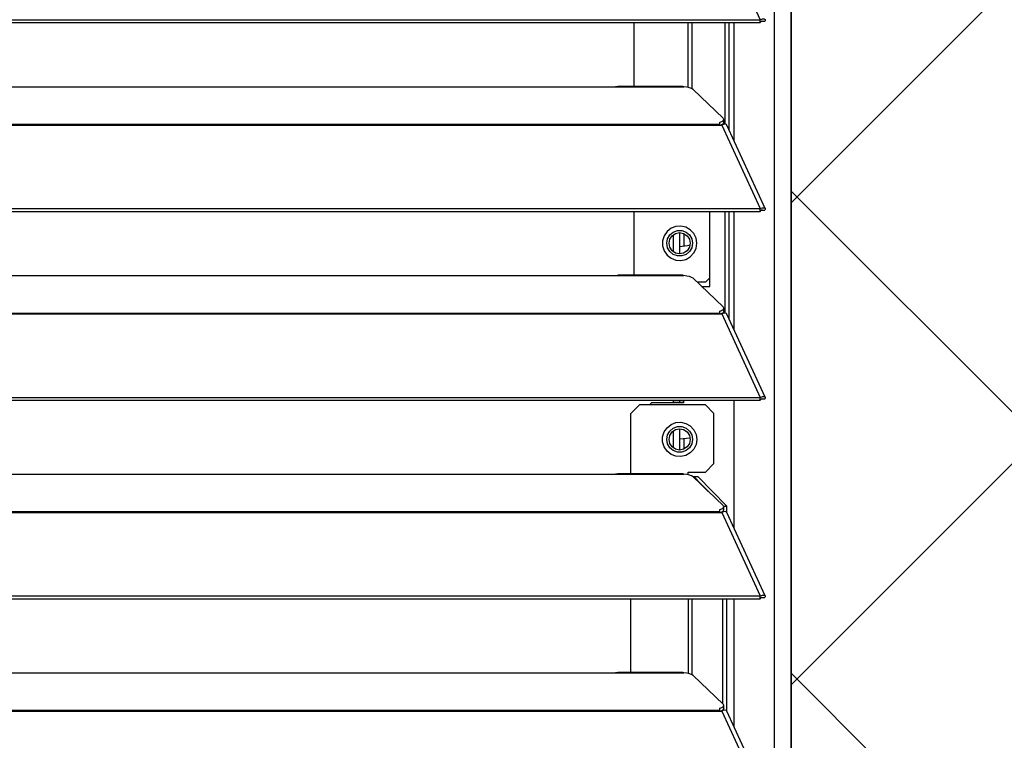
# Model space of a CAD drawing. Header units: millimetres. Extents: x 0 to 39025, y -31299 to 8400.
# Tile 374 of 382: x 16392 to 16622, y 6482 to 6649. Entities that reach past the tile are written whole.
import ezdxf

# ---------------------------------------------------------------- set-up
doc = ezdxf.new("R2010")
doc.units = ezdxf.units.MM
doc.layers.add('ODMIKI funkcionalni', color=253, linetype='Continuous')
doc.layers.add('ODMIKI varnostni', color=252, linetype='Continuous')

# ---------------------------------------------------------------- blocks, each defined once
blk = doc.blocks.new('*U59')
at = {"lineweight": 25}
for points in [[(1146.1, 17.6), (1146.1, 17.6), (1146.1, 1243.27), (1146.1, 1243.27)], [(1150, 17.6), (1150, 17.6), (1150, 1242.58), (1150, 1242.58)], [(1133.89, 656.46), (1133.89, 656.46), (1142.81, 637.04), (1142.81, 637.04)], [(7.21, 637.03), (7.21, 637.03), (1142.79, 637.03), (1142.79, 637.03)], [(7.21, 636.38), (7.21, 636.38), (1142.79, 636.38), (1142.79, 636.38)], [(1113.49, 621.5), (1113.49, 621.5), (1113.49, 636.38), (1113.49, 636.38)], [(1126.04, 621.27), (1126.04, 621.27), (1126.04, 636.38), (1126.04, 636.38)], [(1126.99, 620.91), (1126.99, 620.91), (1126.99, 636.38), (1126.99, 636.38)], [(1134.67, 612.7), (1134.67, 612.7), (1134.67, 636.38), (1134.67, 636.38)], [(1135.61, 611.26), (1135.61, 611.26), (1135.61, 636.38), (1135.61, 636.38)], [(1136.71, 608.87), (1136.71, 608.87), (1136.71, 636.38), (1136.71, 636.38)], [(1142.81, 637.04), (1142.81, 637.04), (1142.79, 637.03), (1142.79, 637.03)], [(1142.79, 636.38), (1142.79, 636.38), (1142.79, 637.03), (1142.79, 637.03)], [(1142.81, 636.39), (1142.81, 636.39), (1142.79, 636.38), (1142.79, 636.38)], [(1142.81, 636.39), (1142.81, 636.39), (1142.81, 637.04), (1142.81, 637.04)], [(1143.19, 636.69), (1143.19, 636.69), (1143.13, 636.67), (1143.13, 636.67)], [(1143.13, 636.67), (1143.13, 636.67), (1143.89, 636.67), (1143.89, 636.67)], [(840, 621.43), (840, 621.43), (1108, 621.43), (1108, 621.43)], [(1108, 621.43), (1108, 621.43), (1125, 621.43), (1125, 621.43)], [(1124.76, 621.5), (1124.76, 621.5), (1109.66, 621.5), (1109.66, 621.5)], [(1127.16, 620.8), (1127.16, 620.8), (1134.16, 614.12), (1134.16, 614.12)], [(16.21, 612.71), (16.21, 612.71), (1133.33, 612.71), (1133.33, 612.71)], [(16.21, 612.49), (16.21, 612.49), (1133.33, 612.49), (1133.33, 612.49)], [(1133.33, 613.14), (1133.33, 613.14), (1133.33, 612.71), (1133.33, 612.71)], [(1133.33, 612.49), (1133.33, 612.49), (1133.89, 612.49), (1133.89, 612.49)], [(1133.81, 612.49), (1133.81, 612.49), (1133.77, 612.53), (1133.77, 612.53)], [(1133.89, 612.5), (1133.89, 612.5), (1133.89, 612.49), (1133.89, 612.49)], [(1133.89, 612.49), (1133.89, 612.49), (1133.89, 612.5), (1133.89, 612.5)], [(1133.89, 612.49), (1133.89, 612.49), (1142.81, 593.07), (1142.81, 593.07)], [(1134.39, 612.67), (1134.39, 612.67), (1134.22, 612.84), (1134.22, 612.84)], [(1134.3, 613.06), (1134.3, 613.06), (1134.3, 613.83), (1134.3, 613.83)], [(1143.96, 593.09), (1143.96, 593.09), (1135.06, 612.48), (1135.06, 612.48)], [(7.21, 593.07), (7.21, 593.07), (1142.79, 593.07), (1142.79, 593.07)], [(7.21, 592.41), (7.21, 592.41), (1142.79, 592.41), (1142.79, 592.41)], [(1113.49, 577.53), (1113.49, 577.53), (1113.49, 592.41), (1113.49, 592.41)], [(1131.04, 574.94), (1131.04, 574.94), (1131.04, 592.41), (1131.04, 592.41)], [(1134.67, 568.72), (1134.67, 568.72), (1134.67, 592.41), (1134.67, 592.41)], [(1135.61, 567.29), (1135.61, 567.29), (1135.61, 592.41), (1135.61, 592.41)], [(1136.71, 564.9), (1136.71, 564.9), (1136.71, 592.41), (1136.71, 592.41)], [(1142.81, 593.07), (1142.81, 593.07), (1142.79, 593.07), (1142.79, 593.07)], [(1142.79, 592.41), (1142.79, 592.41), (1142.79, 593.07), (1142.79, 593.07)], [(1142.81, 592.41), (1142.81, 592.41), (1142.79, 592.41), (1142.79, 592.41)], [(1142.81, 592.41), (1142.81, 592.41), (1142.81, 593.07), (1142.81, 593.07)], [(1143.19, 592.72), (1143.19, 592.72), (1143.13, 592.7), (1143.13, 592.7)], [(1143.13, 592.7), (1143.13, 592.7), (1143.89, 592.69), (1143.89, 592.69)], [(1122.5, 586.91), (1122.5, 586.91), (1122.5, 583.06), (1122.5, 583.06)], [(1124, 587.46), (1124, 587.46), (1124, 582.51), (1124, 582.51)], [(1125, 587.26), (1125, 587.26), (1125, 584.24), (1125, 584.24)], [(840, 577.45), (840, 577.45), (1108, 577.45), (1108, 577.45)], [(1108, 577.45), (1108, 577.45), (1125, 577.45), (1125, 577.45)], [(1124.76, 577.53), (1124.76, 577.53), (1109.66, 577.53), (1109.66, 577.53)], [(1127.16, 576.83), (1127.16, 576.83), (1134.16, 570.15), (1134.16, 570.15)], [(1130.04, 575.94), (1130.04, 575.94), (1128.09, 575.94), (1128.09, 575.94)], [(1130.04, 575.94), (1130.04, 575.94), (1131.04, 576.95), (1131.04, 576.95)], [(1129.14, 574.94), (1129.14, 574.94), (1131.04, 574.94), (1131.04, 574.94)], [(16.21, 568.74), (16.21, 568.74), (1133.33, 568.74), (1133.33, 568.74)], [(16.21, 568.52), (16.21, 568.52), (1133.33, 568.52), (1133.33, 568.52)], [(1133.33, 569.17), (1133.33, 569.17), (1133.33, 568.74), (1133.33, 568.74)], [(1133.33, 568.52), (1133.33, 568.52), (1133.89, 568.52), (1133.89, 568.52)], [(1133.81, 568.52), (1133.81, 568.52), (1133.77, 568.56), (1133.77, 568.56)], [(1133.89, 568.52), (1133.89, 568.52), (1142.81, 549.09), (1142.81, 549.09)], [(1133.89, 568.52), (1133.89, 568.52), (1133.89, 568.52), (1133.89, 568.52)], [(1133.89, 568.52), (1133.89, 568.52), (1133.89, 568.52), (1133.89, 568.52)], [(1134.39, 568.69), (1134.39, 568.69), (1134.22, 568.86), (1134.22, 568.86)], [(1134.3, 569.09), (1134.3, 569.09), (1134.3, 569.85), (1134.3, 569.85)], [(1143.96, 549.11), (1143.96, 549.11), (1135.06, 568.5), (1135.06, 568.5)], [(7.21, 549.09), (7.21, 549.09), (1142.79, 549.09), (1142.79, 549.09)], [(7.21, 548.44), (7.21, 548.44), (1142.79, 548.44), (1142.79, 548.44)], [(1122.5, 548.44), (1122.5, 548.44), (1122.5, 548.35), (1122.5, 548.35)], [(1122.5, 548.35), (1122.5, 548.35), (1122.5, 547.85), (1122.5, 547.85)], [(1124, 548.35), (1124, 548.35), (1124, 547.85), (1124, 547.85)], [(1125, 548.44), (1125, 548.44), (1125, 548.35), (1125, 548.35)], [(1125, 547.85), (1125, 547.85), (1125, 548.35), (1125, 548.35)], [(1136.71, 518.67), (1136.71, 518.67), (1136.71, 548.44), (1136.71, 548.44)], [(1142.81, 549.09), (1142.81, 549.09), (1142.79, 549.09), (1142.79, 549.09)], [(1142.79, 548.44), (1142.79, 548.44), (1142.79, 549.09), (1142.79, 549.09)], [(1142.81, 548.44), (1142.81, 548.44), (1142.79, 548.44), (1142.79, 548.44)], [(1142.81, 548.44), (1142.81, 548.44), (1142.81, 549.09), (1142.81, 549.09)], [(1143.19, 548.74), (1143.19, 548.74), (1143.13, 548.72), (1143.13, 548.72)], [(1143.13, 548.72), (1143.13, 548.72), (1143.89, 548.72), (1143.89, 548.72)], [(1114.69, 547.35), (1114.69, 547.35), (1112.69, 545.34), (1112.69, 545.34)], [(1130.04, 547.35), (1130.04, 547.35), (1114.69, 547.35), (1114.69, 547.35)], [(1117.5, 547.85), (1117.5, 547.85), (1117, 547.35), (1117, 547.35)], [(1125, 547.85), (1125, 547.85), (1117.5, 547.85), (1117.5, 547.85)], [(1132.04, 545.34), (1132.04, 545.34), (1130.04, 547.35), (1130.04, 547.35)], [(1112.69, 531.29), (1112.69, 531.29), (1112.69, 545.34), (1112.69, 545.34)], [(1132.04, 533.67), (1132.04, 533.67), (1132.04, 545.34), (1132.04, 545.34)], [(1122.5, 541.23), (1122.5, 541.23), (1122.5, 537.37), (1122.5, 537.37)], [(1124, 541.78), (1124, 541.78), (1124, 536.84), (1124, 536.84)], [(1124, 539.45), (1124, 539.45), (1126.48, 539.65), (1126.48, 539.65)], [(1125, 539.49), (1125, 539.49), (1125, 537.03), (1125, 537.03)], [(1130.04, 531.67), (1130.04, 531.67), (1132.04, 533.67), (1132.04, 533.67)], [(840, 531.21), (840, 531.21), (1108, 531.21), (1108, 531.21)], [(1108, 531.21), (1108, 531.21), (1125, 531.21), (1125, 531.21)], [(1124.76, 531.29), (1124.76, 531.29), (1109.66, 531.29), (1109.66, 531.29)], [(1126.04, 531.67), (1126.04, 531.67), (1130.04, 531.67), (1130.04, 531.67)], [(1126.04, 531.06), (1126.04, 531.06), (1126.04, 531.67), (1126.04, 531.67)], [(1127.16, 530.6), (1127.16, 530.6), (1134.16, 523.91), (1134.16, 523.91)], [(1130.72, 527.2), (1130.72, 527.2), (1127.34, 530.66), (1127.34, 530.66)], [(1127.34, 530.66), (1127.34, 530.66), (1128.29, 530.66), (1128.29, 530.66)], [(1135.03, 523.75), (1135.03, 523.75), (1128.29, 530.66), (1128.29, 530.66)], [(1133.33, 522.94), (1133.33, 522.94), (1133.33, 522.5), (1133.33, 522.5)], [(1134.27, 523.75), (1134.27, 523.75), (1135.03, 523.75), (1135.03, 523.75)], [(1134.3, 522.86), (1134.3, 522.86), (1134.3, 523.62), (1134.3, 523.62)], [(1135.03, 522.26), (1135.03, 522.26), (1135.03, 523.75), (1135.03, 523.75)], [(184.7, 522.5), (184.7, 522.5), (1133.33, 522.5), (1133.33, 522.5)], [(184.7, 522.28), (184.7, 522.28), (1133.33, 522.28), (1133.33, 522.28)], [(1133.33, 522.28), (1133.33, 522.28), (1133.89, 522.28), (1133.89, 522.28)], [(1133.81, 522.28), (1133.81, 522.28), (1133.77, 522.33), (1133.77, 522.33)], [(1133.89, 522.28), (1133.89, 522.28), (1142.81, 502.86), (1142.81, 502.86)], [(1133.89, 522.28), (1133.89, 522.28), (1133.89, 522.28), (1133.89, 522.28)], [(1133.89, 522.28), (1133.89, 522.28), (1133.89, 522.28), (1133.89, 522.28)], [(1134.39, 522.45), (1134.39, 522.45), (1134.22, 522.63), (1134.22, 522.63)], [(1143.96, 502.88), (1143.96, 502.88), (1135.06, 522.27), (1135.06, 522.27)], [(184.7, 502.85), (184.7, 502.85), (1142.79, 502.85), (1142.79, 502.85)], [(184.7, 502.2), (184.7, 502.2), (1142.79, 502.2), (1142.79, 502.2)], [(1112.69, 485.06), (1112.69, 485.06), (1112.69, 502.2), (1112.69, 502.2)], [(1126.04, 502.2), (1126.04, 502.2), (1126.04, 484.83), (1126.04, 484.83)], [(1126.98, 484.48), (1126.98, 484.48), (1126.98, 502.2), (1126.98, 502.2)], [(1134.08, 477.75), (1134.08, 477.75), (1134.08, 502.2), (1134.08, 502.2)], [(1135.03, 476.03), (1135.03, 476.03), (1135.03, 502.2), (1135.03, 502.2)], [(1136.71, 472.43), (1136.71, 472.43), (1136.71, 502.2), (1136.71, 502.2)], [(1142.81, 502.86), (1142.81, 502.86), (1142.79, 502.85), (1142.79, 502.85)], [(1142.79, 502.2), (1142.79, 502.2), (1142.79, 502.85), (1142.79, 502.85)], [(1142.81, 502.2), (1142.81, 502.2), (1142.79, 502.2), (1142.79, 502.2)], [(1142.81, 502.2), (1142.81, 502.2), (1142.81, 502.86), (1142.81, 502.86)], [(1143.19, 502.51), (1143.19, 502.51), (1143.13, 502.49), (1143.13, 502.49)], [(1143.13, 502.49), (1143.13, 502.49), (1143.89, 502.48), (1143.89, 502.48)], [(840, 484.97), (840, 484.97), (1108, 484.97), (1108, 484.97)], [(1108, 484.97), (1108, 484.97), (1125, 484.97), (1125, 484.97)], [(1124.76, 485.06), (1124.76, 485.06), (1109.66, 485.06), (1109.66, 485.06)], [(1127.16, 484.36), (1127.16, 484.36), (1134.16, 477.67), (1134.16, 477.67)], [(1134.3, 476.62), (1134.3, 476.62), (1134.3, 477.39), (1134.3, 477.39)], [(184.7, 476.27), (184.7, 476.27), (1133.33, 476.27), (1133.33, 476.27)], [(184.7, 476.05), (184.7, 476.05), (1133.33, 476.05), (1133.33, 476.05)], [(1133.33, 476.7), (1133.33, 476.7), (1133.33, 476.27), (1133.33, 476.27)], [(1133.33, 476.05), (1133.33, 476.05), (1133.89, 476.05), (1133.89, 476.05)], [(1133.81, 476.05), (1133.81, 476.05), (1133.77, 476.09), (1133.77, 476.09)], [(1133.89, 476.05), (1133.89, 476.05), (1142.81, 456.62), (1142.81, 456.62)], [(1133.89, 476.05), (1133.89, 476.05), (1133.89, 476.05), (1133.89, 476.05)], [(1133.89, 476.05), (1133.89, 476.05), (1133.89, 476.05), (1133.89, 476.05)], [(1134.39, 476.22), (1134.39, 476.22), (1134.22, 476.39), (1134.22, 476.39)], [(1143.96, 456.64), (1143.96, 456.64), (1135.06, 476.03), (1135.06, 476.03)]]:
    blk.add_open_spline(points, degree=3, dxfattribs=at)
for points, knots in [([(1142.81, 637.04), (1142.81, 637.04), (1143.3, 637.25), (1143.3, 637.25), (1143.3, 637.25), (1143.71, 637.25), (1143.71, 637.25), (1143.71, 637.25), (1143.95, 637.08), (1143.95, 637.08), (1143.95, 637.08), (1143.97, 636.81), (1143.97, 636.81), (1143.97, 636.81), (1143.89, 636.67), (1143.89, 636.67)], [0, 0, 0, 0, 1, 1, 1, 2, 2, 2, 3, 3, 3, 4, 4, 4, 5, 5, 5, 5]), ([(1142.81, 636.39), (1142.81, 636.39), (1143.06, 636.64), (1143.06, 636.64), (1143.06, 636.64), (1143.22, 636.72), (1143.22, 636.72), (1143.22, 636.72), (1143.21, 636.71), (1143.21, 636.71)], [0, 0, 0, 0, 1, 1, 1, 2, 2, 2, 3, 3, 3, 3]), ([(1108, 621.43), (1108, 621.43), (1109.12, 621.47), (1109.12, 621.47), (1109.12, 621.47), (1109.66, 621.47), (1109.66, 621.47)], [0, 0, 0, 0, 1, 1, 1, 2, 2, 2, 2]), ([(1124.76, 621.47), (1124.76, 621.47), (1124.88, 621.48), (1124.88, 621.48), (1124.88, 621.48), (1124.96, 621.45), (1124.96, 621.45), (1124.96, 621.45), (1125, 621.43), (1125, 621.43)], [0, 0, 0, 0, 1, 1, 1, 2, 2, 2, 3, 3, 3, 3]), ([(1127.16, 620.8), (1127.16, 620.8), (1126.84, 621.02), (1126.84, 621.02), (1126.84, 621.02), (1126.34, 621.2), (1126.34, 621.2), (1126.34, 621.2), (1125.71, 621.34), (1125.71, 621.34), (1125.71, 621.34), (1125, 621.43), (1125, 621.43)], [0, 0, 0, 0, 1, 1, 1, 2, 2, 2, 3, 3, 3, 4, 4, 4, 4]), ([(1133.33, 613.14), (1133.33, 613.14), (1133.63, 613.24), (1133.63, 613.24), (1133.63, 613.24), (1133.88, 613.35), (1133.88, 613.35), (1133.88, 613.35), (1134.07, 613.47), (1134.07, 613.47), (1134.07, 613.47), (1134.21, 613.6), (1134.21, 613.6), (1134.21, 613.6), (1134.29, 613.72), (1134.29, 613.72), (1134.29, 613.72), (1134.3, 613.86), (1134.3, 613.86), (1134.3, 613.86), (1134.26, 613.99), (1134.26, 613.99), (1134.26, 613.99), (1134.16, 614.12), (1134.16, 614.12)], [0, 0, 0, 0, 1, 1, 1, 2, 2, 2, 3, 3, 3, 4, 4, 4, 5, 5, 5, 6, 6, 6, 7, 7, 7, 8, 8, 8, 8]), ([(1133.33, 612.71), (1133.33, 612.71), (1133.33, 612.7), (1133.33, 612.7), (1133.33, 612.7), (1133.33, 612.67), (1133.33, 612.67), (1133.33, 612.67), (1133.33, 612.65), (1133.33, 612.65), (1133.33, 612.65), (1133.33, 612.62), (1133.33, 612.62), (1133.33, 612.62), (1133.33, 612.59), (1133.33, 612.59), (1133.33, 612.59), (1133.33, 612.56), (1133.33, 612.56), (1133.33, 612.56), (1133.33, 612.53), (1133.33, 612.53), (1133.33, 612.53), (1133.33, 612.49), (1133.33, 612.49)], [0, 0, 0, 0, 1, 1, 1, 2, 2, 2, 3, 3, 3, 4, 4, 4, 5, 5, 5, 6, 6, 6, 7, 7, 7, 8, 8, 8, 8]), ([(1134.3, 613.06), (1134.3, 613.06), (1134.29, 612.96), (1134.29, 612.96), (1134.29, 612.96), (1134.21, 612.83), (1134.21, 612.83), (1134.21, 612.83), (1134.07, 612.7), (1134.07, 612.7), (1134.07, 612.7), (1133.88, 612.58), (1133.88, 612.58), (1133.88, 612.58), (1133.67, 612.49), (1133.67, 612.49)], [0, 0, 0, 0, 1, 1, 1, 2, 2, 2, 3, 3, 3, 4, 4, 4, 5, 5, 5, 5]), ([(1135.04, 612.46), (1135.04, 612.46), (1134.95, 612.61), (1134.95, 612.61), (1134.95, 612.61), (1134.62, 612.7), (1134.62, 612.7), (1134.62, 612.7), (1134.17, 612.62), (1134.17, 612.62), (1134.17, 612.62), (1133.89, 612.5), (1133.89, 612.5)], [0, 0, 0, 0, 1, 1, 1, 2, 2, 2, 3, 3, 3, 4, 4, 4, 4]), ([(1142.81, 593.07), (1142.81, 593.07), (1143.3, 593.27), (1143.3, 593.27), (1143.3, 593.27), (1143.71, 593.27), (1143.71, 593.27), (1143.71, 593.27), (1143.95, 593.12), (1143.95, 593.12), (1143.95, 593.12), (1143.97, 592.84), (1143.97, 592.84), (1143.97, 592.84), (1143.89, 592.69), (1143.89, 592.69)], [0, 0, 0, 0, 1, 1, 1, 2, 2, 2, 3, 3, 3, 4, 4, 4, 5, 5, 5, 5]), ([(1142.81, 592.41), (1142.81, 592.41), (1143.06, 592.67), (1143.06, 592.67), (1143.06, 592.67), (1143.22, 592.75), (1143.22, 592.75), (1143.22, 592.75), (1143.21, 592.74), (1143.21, 592.74)], [0, 0, 0, 0, 1, 1, 1, 2, 2, 2, 3, 3, 3, 3]), ([(1128.04, 584.99), (1128.04, 584.99), (1127.87, 583.8), (1127.87, 583.8), (1127.87, 583.8), (1127.34, 582.73), (1127.34, 582.73), (1127.34, 582.73), (1126.53, 581.85), (1126.53, 581.85), (1126.53, 581.85), (1125.5, 581.24), (1125.5, 581.24), (1125.5, 581.24), (1124.34, 580.98), (1124.34, 580.98), (1124.34, 580.98), (1123.15, 581.07), (1123.15, 581.07), (1123.15, 581.07), (1122.04, 581.51), (1122.04, 581.51), (1122.04, 581.51), (1121.11, 582.25), (1121.11, 582.25), (1121.11, 582.25), (1120.44, 583.24), (1120.44, 583.24), (1120.44, 583.24), (1120.08, 584.39), (1120.08, 584.39), (1120.08, 584.39), (1120.08, 585.58), (1120.08, 585.58), (1120.08, 585.58), (1120.44, 586.73), (1120.44, 586.73), (1120.44, 586.73), (1121.11, 587.72), (1121.11, 587.72), (1121.11, 587.72), (1122.04, 588.47), (1122.04, 588.47), (1122.04, 588.47), (1123.15, 588.91), (1123.15, 588.91), (1123.15, 588.91), (1124.34, 588.99), (1124.34, 588.99), (1124.34, 588.99), (1125.5, 588.73), (1125.5, 588.73), (1125.5, 588.73), (1126.53, 588.13), (1126.53, 588.13), (1126.53, 588.13), (1127.34, 587.25), (1127.34, 587.25), (1127.34, 587.25), (1127.87, 586.17), (1127.87, 586.17), (1127.87, 586.17), (1128.04, 584.99), (1128.04, 584.99)], [0, 0, 0, 0, 1, 1, 1, 2, 2, 2, 3, 3, 3, 4, 4, 4, 5, 5, 5, 6, 6, 6, 7, 7, 7, 8, 8, 8, 9, 9, 9, 10, 10, 10, 11, 11, 11, 12, 12, 12, 13, 13, 13, 14, 14, 14, 15, 15, 15, 16, 16, 16, 17, 17, 17, 18, 18, 18, 19, 19, 19, 20, 20, 20, 21, 21, 21, 21]), ([(1127.04, 584.99), (1127.04, 584.99), (1126.86, 586.02), (1126.86, 586.02), (1126.86, 586.02), (1126.34, 586.92), (1126.34, 586.92), (1126.34, 586.92), (1125.54, 587.6), (1125.54, 587.6), (1125.54, 587.6), (1124.56, 587.96), (1124.56, 587.96), (1124.56, 587.96), (1123.52, 587.96), (1123.52, 587.96), (1123.52, 587.96), (1122.54, 587.6), (1122.54, 587.6), (1122.54, 587.6), (1121.74, 586.92), (1121.74, 586.92), (1121.74, 586.92), (1121.22, 586.02), (1121.22, 586.02), (1121.22, 586.02), (1121.04, 584.99), (1121.04, 584.99), (1121.04, 584.99), (1121.22, 583.95), (1121.22, 583.95), (1121.22, 583.95), (1121.74, 583.05), (1121.74, 583.05), (1121.74, 583.05), (1122.54, 582.38), (1122.54, 582.38), (1122.54, 582.38), (1123.52, 582.02), (1123.52, 582.02), (1123.52, 582.02), (1124.56, 582.02), (1124.56, 582.02), (1124.56, 582.02), (1125.54, 582.38), (1125.54, 582.38), (1125.54, 582.38), (1126.34, 583.05), (1126.34, 583.05), (1126.34, 583.05), (1126.86, 583.95), (1126.86, 583.95), (1126.86, 583.95), (1127.04, 584.99), (1127.04, 584.99)], [0, 0, 0, 0, 1, 1, 1, 2, 2, 2, 3, 3, 3, 4, 4, 4, 5, 5, 5, 6, 6, 6, 7, 7, 7, 8, 8, 8, 9, 9, 9, 10, 10, 10, 11, 11, 11, 12, 12, 12, 13, 13, 13, 14, 14, 14, 15, 15, 15, 16, 16, 16, 17, 17, 17, 18, 18, 18, 18]), ([(1126.5, 584.99), (1126.5, 584.99), (1126.31, 585.93), (1126.31, 585.93), (1126.31, 585.93), (1125.78, 586.73), (1125.78, 586.73), (1125.78, 586.73), (1124.98, 587.27), (1124.98, 587.27), (1124.98, 587.27), (1124.04, 587.46), (1124.04, 587.46), (1124.04, 587.46), (1123.1, 587.27), (1123.1, 587.27), (1123.1, 587.27), (1122.3, 586.73), (1122.3, 586.73), (1122.3, 586.73), (1121.77, 585.93), (1121.77, 585.93), (1121.77, 585.93), (1121.58, 584.99), (1121.58, 584.99), (1121.58, 584.99), (1121.77, 584.05), (1121.77, 584.05), (1121.77, 584.05), (1122.3, 583.24), (1122.3, 583.24), (1122.3, 583.24), (1123.1, 582.7), (1123.1, 582.7), (1123.1, 582.7), (1124.04, 582.51), (1124.04, 582.51), (1124.04, 582.51), (1124.98, 582.7), (1124.98, 582.7), (1124.98, 582.7), (1125.78, 583.24), (1125.78, 583.24), (1125.78, 583.24), (1126.31, 584.05), (1126.31, 584.05), (1126.31, 584.05), (1126.5, 584.99), (1126.5, 584.99)], [0, 0, 0, 0, 1, 1, 1, 2, 2, 2, 3, 3, 3, 4, 4, 4, 5, 5, 5, 6, 6, 6, 7, 7, 7, 8, 8, 8, 9, 9, 9, 10, 10, 10, 11, 11, 11, 12, 12, 12, 13, 13, 13, 14, 14, 14, 15, 15, 15, 16, 16, 16, 16]), ([(1126.46, 584.53), (1126.46, 584.53), (1125.87, 584.38), (1125.87, 584.38), (1125.87, 584.38), (1124, 584.18), (1124, 584.18)], [0, 0, 0, 0, 1, 1, 1, 2, 2, 2, 2]), ([(1108, 577.45), (1108, 577.45), (1109.12, 577.5), (1109.12, 577.5), (1109.12, 577.5), (1109.66, 577.51), (1109.66, 577.51)], [0, 0, 0, 0, 1, 1, 1, 2, 2, 2, 2]), ([(1124.76, 577.51), (1124.76, 577.51), (1124.88, 577.51), (1124.88, 577.51), (1124.88, 577.51), (1124.96, 577.47), (1124.96, 577.47), (1124.96, 577.47), (1125, 577.45), (1125, 577.45)], [0, 0, 0, 0, 1, 1, 1, 2, 2, 2, 3, 3, 3, 3]), ([(1127.16, 576.83), (1127.16, 576.83), (1126.84, 577.05), (1126.84, 577.05), (1126.84, 577.05), (1126.34, 577.23), (1126.34, 577.23), (1126.34, 577.23), (1125.71, 577.36), (1125.71, 577.36), (1125.71, 577.36), (1125, 577.45), (1125, 577.45)], [0, 0, 0, 0, 1, 1, 1, 2, 2, 2, 3, 3, 3, 4, 4, 4, 4]), ([(1133.33, 569.17), (1133.33, 569.17), (1133.63, 569.27), (1133.63, 569.27), (1133.63, 569.27), (1133.88, 569.37), (1133.88, 569.37), (1133.88, 569.37), (1134.07, 569.49), (1134.07, 569.49), (1134.07, 569.49), (1134.21, 569.62), (1134.21, 569.62), (1134.21, 569.62), (1134.29, 569.75), (1134.29, 569.75), (1134.29, 569.75), (1134.3, 569.88), (1134.3, 569.88), (1134.3, 569.88), (1134.26, 570.02), (1134.26, 570.02), (1134.26, 570.02), (1134.16, 570.15), (1134.16, 570.15)], [0, 0, 0, 0, 1, 1, 1, 2, 2, 2, 3, 3, 3, 4, 4, 4, 5, 5, 5, 6, 6, 6, 7, 7, 7, 8, 8, 8, 8]), ([(1133.33, 568.74), (1133.33, 568.74), (1133.33, 568.72), (1133.33, 568.72), (1133.33, 568.72), (1133.33, 568.7), (1133.33, 568.7), (1133.33, 568.7), (1133.33, 568.67), (1133.33, 568.67), (1133.33, 568.67), (1133.33, 568.64), (1133.33, 568.64), (1133.33, 568.64), (1133.33, 568.61), (1133.33, 568.61), (1133.33, 568.61), (1133.33, 568.59), (1133.33, 568.59), (1133.33, 568.59), (1133.33, 568.55), (1133.33, 568.55), (1133.33, 568.55), (1133.33, 568.52), (1133.33, 568.52)], [0, 0, 0, 0, 1, 1, 1, 2, 2, 2, 3, 3, 3, 4, 4, 4, 5, 5, 5, 6, 6, 6, 7, 7, 7, 8, 8, 8, 8]), ([(1134.3, 569.09), (1134.3, 569.09), (1134.29, 568.98), (1134.29, 568.98), (1134.29, 568.98), (1134.21, 568.85), (1134.21, 568.85), (1134.21, 568.85), (1134.07, 568.73), (1134.07, 568.73), (1134.07, 568.73), (1133.88, 568.61), (1133.88, 568.61), (1133.88, 568.61), (1133.67, 568.52), (1133.67, 568.52)], [0, 0, 0, 0, 1, 1, 1, 2, 2, 2, 3, 3, 3, 4, 4, 4, 5, 5, 5, 5]), ([(1135.04, 568.49), (1135.04, 568.49), (1134.95, 568.63), (1134.95, 568.63), (1134.95, 568.63), (1134.62, 568.73), (1134.62, 568.73), (1134.62, 568.73), (1134.17, 568.65), (1134.17, 568.65), (1134.17, 568.65), (1133.89, 568.52), (1133.89, 568.52)], [0, 0, 0, 0, 1, 1, 1, 2, 2, 2, 3, 3, 3, 4, 4, 4, 4]), ([(1122.5, 548.35), (1122.5, 548.35), (1122.55, 548.35), (1122.55, 548.35), (1122.55, 548.35), (1122.69, 548.35), (1122.69, 548.35), (1122.69, 548.35), (1122.92, 548.35), (1122.92, 548.35), (1122.92, 548.35), (1123.23, 548.35), (1123.23, 548.35), (1123.23, 548.35), (1123.61, 548.35), (1123.61, 548.35), (1123.61, 548.35), (1124.04, 548.35), (1124.04, 548.35), (1124.04, 548.35), (1124.52, 548.35), (1124.52, 548.35), (1124.52, 548.35), (1125, 548.35), (1125, 548.35)], [0, 0, 0, 0, 1, 1, 1, 2, 2, 2, 3, 3, 3, 4, 4, 4, 5, 5, 5, 6, 6, 6, 7, 7, 7, 8, 8, 8, 8]), ([(1142.81, 549.09), (1142.81, 549.09), (1143.3, 549.3), (1143.3, 549.3), (1143.3, 549.3), (1143.71, 549.3), (1143.71, 549.3), (1143.71, 549.3), (1143.95, 549.14), (1143.95, 549.14), (1143.95, 549.14), (1143.97, 548.87), (1143.97, 548.87), (1143.97, 548.87), (1143.89, 548.72), (1143.89, 548.72)], [0, 0, 0, 0, 1, 1, 1, 2, 2, 2, 3, 3, 3, 4, 4, 4, 5, 5, 5, 5]), ([(1142.81, 548.44), (1142.81, 548.44), (1143.06, 548.69), (1143.06, 548.69), (1143.06, 548.69), (1143.22, 548.78), (1143.22, 548.78), (1143.22, 548.78), (1143.21, 548.76), (1143.21, 548.76)], [0, 0, 0, 0, 1, 1, 1, 2, 2, 2, 3, 3, 3, 3]), ([(1128.04, 539.3), (1128.04, 539.3), (1127.87, 540.49), (1127.87, 540.49), (1127.87, 540.49), (1127.34, 541.57), (1127.34, 541.57), (1127.34, 541.57), (1126.53, 542.45), (1126.53, 542.45), (1126.53, 542.45), (1125.5, 543.05), (1125.5, 543.05), (1125.5, 543.05), (1124.34, 543.31), (1124.34, 543.31), (1124.34, 543.31), (1123.15, 543.23), (1123.15, 543.23), (1123.15, 543.23), (1122.04, 542.79), (1122.04, 542.79), (1122.04, 542.79), (1121.11, 542.04), (1121.11, 542.04), (1121.11, 542.04), (1120.44, 541.05), (1120.44, 541.05), (1120.44, 541.05), (1120.08, 539.91), (1120.08, 539.91), (1120.08, 539.91), (1120.08, 538.71), (1120.08, 538.71), (1120.08, 538.71), (1120.44, 537.56), (1120.44, 537.56), (1120.44, 537.56), (1121.11, 536.57), (1121.11, 536.57), (1121.11, 536.57), (1122.04, 535.82), (1122.04, 535.82), (1122.04, 535.82), (1123.15, 535.38), (1123.15, 535.38), (1123.15, 535.38), (1124.34, 535.3), (1124.34, 535.3), (1124.34, 535.3), (1125.5, 535.56), (1125.5, 535.56), (1125.5, 535.56), (1126.53, 536.16), (1126.53, 536.16), (1126.53, 536.16), (1127.34, 537.04), (1127.34, 537.04), (1127.34, 537.04), (1127.87, 538.12), (1127.87, 538.12), (1127.87, 538.12), (1128.04, 539.3), (1128.04, 539.3)], [0, 0, 0, 0, 1, 1, 1, 2, 2, 2, 3, 3, 3, 4, 4, 4, 5, 5, 5, 6, 6, 6, 7, 7, 7, 8, 8, 8, 9, 9, 9, 10, 10, 10, 11, 11, 11, 12, 12, 12, 13, 13, 13, 14, 14, 14, 15, 15, 15, 16, 16, 16, 17, 17, 17, 18, 18, 18, 19, 19, 19, 20, 20, 20, 21, 21, 21, 21]), ([(1127.04, 539.3), (1127.04, 539.3), (1126.86, 540.34), (1126.86, 540.34), (1126.86, 540.34), (1126.34, 541.24), (1126.34, 541.24), (1126.34, 541.24), (1125.54, 541.91), (1125.54, 541.91), (1125.54, 541.91), (1124.56, 542.28), (1124.56, 542.28), (1124.56, 542.28), (1123.52, 542.28), (1123.52, 542.28), (1123.52, 542.28), (1122.54, 541.91), (1122.54, 541.91), (1122.54, 541.91), (1121.74, 541.24), (1121.74, 541.24), (1121.74, 541.24), (1121.22, 540.34), (1121.22, 540.34), (1121.22, 540.34), (1121.04, 539.3), (1121.04, 539.3), (1121.04, 539.3), (1121.22, 538.28), (1121.22, 538.28), (1121.22, 538.28), (1121.74, 537.37), (1121.74, 537.37), (1121.74, 537.37), (1122.54, 536.69), (1122.54, 536.69), (1122.54, 536.69), (1123.52, 536.33), (1123.52, 536.33), (1123.52, 536.33), (1124.56, 536.33), (1124.56, 536.33), (1124.56, 536.33), (1125.54, 536.69), (1125.54, 536.69), (1125.54, 536.69), (1126.34, 537.37), (1126.34, 537.37), (1126.34, 537.37), (1126.86, 538.28), (1126.86, 538.28), (1126.86, 538.28), (1127.04, 539.3), (1127.04, 539.3)], [0, 0, 0, 0, 1, 1, 1, 2, 2, 2, 3, 3, 3, 4, 4, 4, 5, 5, 5, 6, 6, 6, 7, 7, 7, 8, 8, 8, 9, 9, 9, 10, 10, 10, 11, 11, 11, 12, 12, 12, 13, 13, 13, 14, 14, 14, 15, 15, 15, 16, 16, 16, 17, 17, 17, 18, 18, 18, 18]), ([(1126.5, 539.3), (1126.5, 539.3), (1126.31, 540.25), (1126.31, 540.25), (1126.31, 540.25), (1125.78, 541.05), (1125.78, 541.05), (1125.78, 541.05), (1124.98, 541.59), (1124.98, 541.59), (1124.98, 541.59), (1124.04, 541.78), (1124.04, 541.78), (1124.04, 541.78), (1123.1, 541.59), (1123.1, 541.59), (1123.1, 541.59), (1122.3, 541.05), (1122.3, 541.05), (1122.3, 541.05), (1121.77, 540.25), (1121.77, 540.25), (1121.77, 540.25), (1121.58, 539.3), (1121.58, 539.3), (1121.58, 539.3), (1121.77, 538.36), (1121.77, 538.36), (1121.77, 538.36), (1122.3, 537.56), (1122.3, 537.56), (1122.3, 537.56), (1123.1, 537.02), (1123.1, 537.02), (1123.1, 537.02), (1124.04, 536.84), (1124.04, 536.84), (1124.04, 536.84), (1124.98, 537.02), (1124.98, 537.02), (1124.98, 537.02), (1125.78, 537.56), (1125.78, 537.56), (1125.78, 537.56), (1126.31, 538.36), (1126.31, 538.36), (1126.31, 538.36), (1126.5, 539.3), (1126.5, 539.3)], [0, 0, 0, 0, 1, 1, 1, 2, 2, 2, 3, 3, 3, 4, 4, 4, 5, 5, 5, 6, 6, 6, 7, 7, 7, 8, 8, 8, 9, 9, 9, 10, 10, 10, 11, 11, 11, 12, 12, 12, 13, 13, 13, 14, 14, 14, 15, 15, 15, 16, 16, 16, 16]), ([(1108, 531.21), (1108, 531.21), (1109.12, 531.26), (1109.12, 531.26), (1109.12, 531.26), (1109.66, 531.27), (1109.66, 531.27)], [0, 0, 0, 0, 1, 1, 1, 2, 2, 2, 2]), ([(1124.76, 531.27), (1124.76, 531.27), (1124.88, 531.27), (1124.88, 531.27), (1124.88, 531.27), (1124.96, 531.24), (1124.96, 531.24), (1124.96, 531.24), (1125, 531.21), (1125, 531.21)], [0, 0, 0, 0, 1, 1, 1, 2, 2, 2, 3, 3, 3, 3]), ([(1127.16, 530.6), (1127.16, 530.6), (1126.84, 530.81), (1126.84, 530.81), (1126.84, 530.81), (1126.34, 530.99), (1126.34, 530.99), (1126.34, 530.99), (1125.71, 531.13), (1125.71, 531.13), (1125.71, 531.13), (1125, 531.21), (1125, 531.21)], [0, 0, 0, 0, 1, 1, 1, 2, 2, 2, 3, 3, 3, 4, 4, 4, 4]), ([(1133.33, 522.94), (1133.33, 522.94), (1133.63, 523.03), (1133.63, 523.03), (1133.63, 523.03), (1133.88, 523.14), (1133.88, 523.14), (1133.88, 523.14), (1134.07, 523.26), (1134.07, 523.26), (1134.07, 523.26), (1134.21, 523.38), (1134.21, 523.38), (1134.21, 523.38), (1134.29, 523.52), (1134.29, 523.52), (1134.29, 523.52), (1134.3, 523.65), (1134.3, 523.65), (1134.3, 523.65), (1134.26, 523.78), (1134.26, 523.78), (1134.26, 523.78), (1134.16, 523.91), (1134.16, 523.91)], [0, 0, 0, 0, 1, 1, 1, 2, 2, 2, 3, 3, 3, 4, 4, 4, 5, 5, 5, 6, 6, 6, 7, 7, 7, 8, 8, 8, 8]), ([(1134.3, 522.86), (1134.3, 522.86), (1134.29, 522.75), (1134.29, 522.75), (1134.29, 522.75), (1134.21, 522.62), (1134.21, 522.62), (1134.21, 522.62), (1134.07, 522.5), (1134.07, 522.5), (1134.07, 522.5), (1133.88, 522.38), (1133.88, 522.38), (1133.88, 522.38), (1133.67, 522.28), (1133.67, 522.28)], [0, 0, 0, 0, 1, 1, 1, 2, 2, 2, 3, 3, 3, 4, 4, 4, 5, 5, 5, 5]), ([(1133.33, 522.5), (1133.33, 522.5), (1133.33, 522.48), (1133.33, 522.48), (1133.33, 522.48), (1133.33, 522.46), (1133.33, 522.46), (1133.33, 522.46), (1133.33, 522.43), (1133.33, 522.43), (1133.33, 522.43), (1133.33, 522.41), (1133.33, 522.41), (1133.33, 522.41), (1133.33, 522.38), (1133.33, 522.38), (1133.33, 522.38), (1133.33, 522.35), (1133.33, 522.35), (1133.33, 522.35), (1133.33, 522.32), (1133.33, 522.32), (1133.33, 522.32), (1133.33, 522.28), (1133.33, 522.28)], [0, 0, 0, 0, 1, 1, 1, 2, 2, 2, 3, 3, 3, 4, 4, 4, 5, 5, 5, 6, 6, 6, 7, 7, 7, 8, 8, 8, 8]), ([(1135.04, 522.26), (1135.04, 522.26), (1134.95, 522.4), (1134.95, 522.4), (1134.95, 522.4), (1134.62, 522.5), (1134.62, 522.5), (1134.62, 522.5), (1134.17, 522.41), (1134.17, 522.41), (1134.17, 522.41), (1133.89, 522.28), (1133.89, 522.28)], [0, 0, 0, 0, 1, 1, 1, 2, 2, 2, 3, 3, 3, 4, 4, 4, 4]), ([(1142.81, 502.86), (1142.81, 502.86), (1143.3, 503.06), (1143.3, 503.06), (1143.3, 503.06), (1143.71, 503.07), (1143.71, 503.07), (1143.71, 503.07), (1143.95, 502.9), (1143.95, 502.9), (1143.95, 502.9), (1143.97, 502.63), (1143.97, 502.63), (1143.97, 502.63), (1143.89, 502.48), (1143.89, 502.48)], [0, 0, 0, 0, 1, 1, 1, 2, 2, 2, 3, 3, 3, 4, 4, 4, 5, 5, 5, 5]), ([(1142.81, 502.2), (1142.81, 502.2), (1143.06, 502.46), (1143.06, 502.46), (1143.06, 502.46), (1143.22, 502.54), (1143.22, 502.54), (1143.22, 502.54), (1143.21, 502.53), (1143.21, 502.53)], [0, 0, 0, 0, 1, 1, 1, 2, 2, 2, 3, 3, 3, 3]), ([(1108, 484.97), (1108, 484.97), (1109.12, 485.03), (1109.12, 485.03), (1109.12, 485.03), (1109.66, 485.03), (1109.66, 485.03)], [0, 0, 0, 0, 1, 1, 1, 2, 2, 2, 2]), ([(1124.76, 485.03), (1124.76, 485.03), (1124.88, 485.04), (1124.88, 485.04), (1124.88, 485.04), (1124.96, 485), (1124.96, 485), (1124.96, 485), (1125, 484.97), (1125, 484.97)], [0, 0, 0, 0, 1, 1, 1, 2, 2, 2, 3, 3, 3, 3]), ([(1127.16, 484.36), (1127.16, 484.36), (1126.84, 484.58), (1126.84, 484.58), (1126.84, 484.58), (1126.34, 484.75), (1126.34, 484.75), (1126.34, 484.75), (1125.71, 484.9), (1125.71, 484.9), (1125.71, 484.9), (1125, 484.97), (1125, 484.97)], [0, 0, 0, 0, 1, 1, 1, 2, 2, 2, 3, 3, 3, 4, 4, 4, 4]), ([(1133.33, 476.7), (1133.33, 476.7), (1133.63, 476.8), (1133.63, 476.8), (1133.63, 476.8), (1133.88, 476.9), (1133.88, 476.9), (1133.88, 476.9), (1134.07, 477.03), (1134.07, 477.03), (1134.07, 477.03), (1134.21, 477.15), (1134.21, 477.15), (1134.21, 477.15), (1134.29, 477.28), (1134.29, 477.28), (1134.29, 477.28), (1134.3, 477.42), (1134.3, 477.42), (1134.3, 477.42), (1134.26, 477.54), (1134.26, 477.54), (1134.26, 477.54), (1134.16, 477.67), (1134.16, 477.67)], [0, 0, 0, 0, 1, 1, 1, 2, 2, 2, 3, 3, 3, 4, 4, 4, 5, 5, 5, 6, 6, 6, 7, 7, 7, 8, 8, 8, 8]), ([(1133.33, 476.27), (1133.33, 476.27), (1133.33, 476.24), (1133.33, 476.24), (1133.33, 476.24), (1133.33, 476.22), (1133.33, 476.22), (1133.33, 476.22), (1133.33, 476.2), (1133.33, 476.2), (1133.33, 476.2), (1133.33, 476.17), (1133.33, 476.17), (1133.33, 476.17), (1133.33, 476.15), (1133.33, 476.15), (1133.33, 476.15), (1133.33, 476.12), (1133.33, 476.12), (1133.33, 476.12), (1133.33, 476.08), (1133.33, 476.08), (1133.33, 476.08), (1133.33, 476.05), (1133.33, 476.05)], [0, 0, 0, 0, 1, 1, 1, 2, 2, 2, 3, 3, 3, 4, 4, 4, 5, 5, 5, 6, 6, 6, 7, 7, 7, 8, 8, 8, 8]), ([(1134.3, 476.62), (1134.3, 476.62), (1134.29, 476.51), (1134.29, 476.51), (1134.29, 476.51), (1134.21, 476.39), (1134.21, 476.39), (1134.21, 476.39), (1134.07, 476.26), (1134.07, 476.26), (1134.07, 476.26), (1133.88, 476.14), (1133.88, 476.14), (1133.88, 476.14), (1133.67, 476.05), (1133.67, 476.05)], [0, 0, 0, 0, 1, 1, 1, 2, 2, 2, 3, 3, 3, 4, 4, 4, 5, 5, 5, 5]), ([(1135.04, 476.02), (1135.04, 476.02), (1134.95, 476.16), (1134.95, 476.16), (1134.95, 476.16), (1134.62, 476.26), (1134.62, 476.26), (1134.62, 476.26), (1134.17, 476.18), (1134.17, 476.18), (1134.17, 476.18), (1133.89, 476.05), (1133.89, 476.05)], [0, 0, 0, 0, 1, 1, 1, 2, 2, 2, 3, 3, 3, 4, 4, 4, 4])]:
    blk.add_open_spline(points, degree=3, knots=knots, dxfattribs=at)

msp = doc.modelspace()

# ---------------------------------------------------------------- hatches: boundary and pattern name
at = {"layer": 'ODMIKI funkcionalni'}
h = msp.add_hatch(dxfattribs=at)
h.set_pattern_fill('ANSI31', color=256, scale=25)
h.set_pattern_definition([(45, (-1299.93, -3070.55), (-56.1266, 56.1266), [])])
h.paths.add_polyline_path([(15421.96, 6012.43), (15421.96, 7268), (16571.96, 7268), (16571.96, 6012.43), (17171.96, 6012.43), (17171.96, 7768), (15121.96, 7768), (15121.96, 6012.43)])
at = {"layer": 'ODMIKI varnostni'}
h = msp.add_hatch(dxfattribs=at)
h.set_pattern_fill('ANSI31', color=256, scale=25, angle=90)
h.set_pattern_definition([(135, (11728.22, -2241.71), (-56.1266, -56.1266), [])])
h.paths.add_polyline_path([(16571.96, 6012.43), (16571.96, 7255.39), (17571.96, 6012.43)])

# ---------------------------------------------------------------- linework, layer by layer
at = {"layer": 'ODMIKI funkcionalni'}
msp.add_lwpolyline([(15421.96, 6012.43), (15421.96, 7268), (16571.96, 7268), (16571.96, 6012.43), (17171.96, 6012.43), (17171.96, 7768), (15121.96, 7768), (15121.96, 6012.43)], close=True, dxfattribs=at)
at = {"layer": 'ODMIKI varnostni'}
msp.add_lwpolyline([(16571.96, 6012.43), (16571.96, 7255.39), (17571.96, 6012.43)], close=True, dxfattribs=at)

# ---------------------------------------------------------------- block references
at = {"color": 1}
msp.add_blockref('*U59', (15421.96, 6012.43), dxfattribs=at)

doc.saveas('drawing.dxf')
